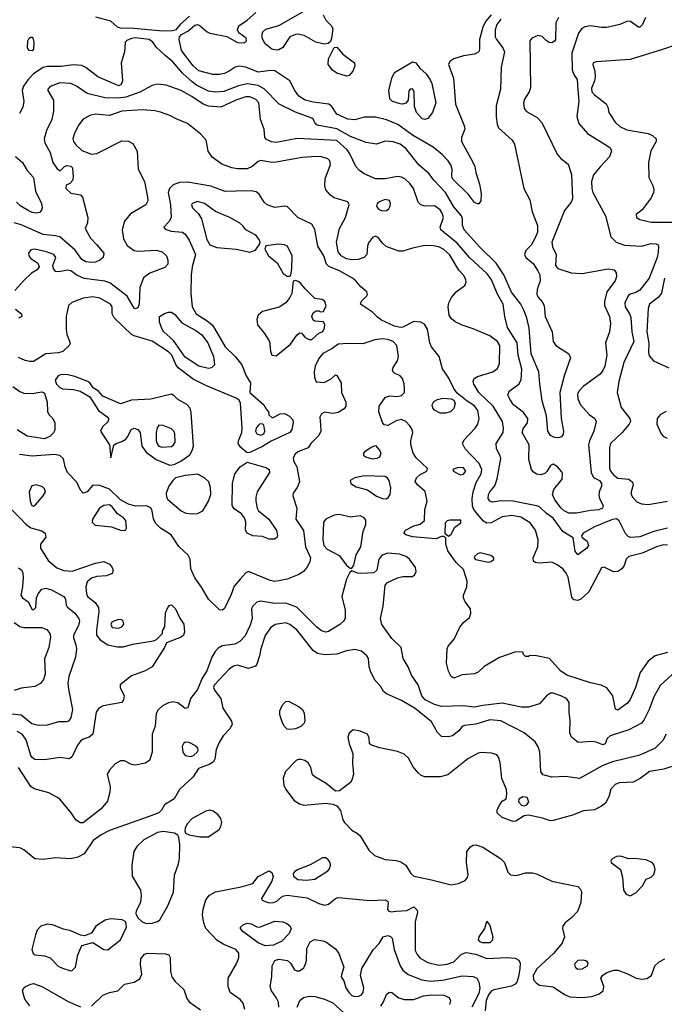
# Model space of a CAD drawing. Extents: x 1173029 to 1307123, y 522559 to 678521.
# Tile 319 of 623: x 1271464 to 1276142, y 552306 to 559449. Entities that reach past the tile are written whole.
import ezdxf

# ---------------------------------------------------------------- set-up
doc = ezdxf.new("R2010")
doc.units = 0

msp = doc.modelspace()

# ---------------------------------------------------------------- linework, layer by layer
at = {"layer": '0CON10XD'}
for points in [[(1274785, 558112), (1274765, 558124), (1274721.8, 558181.8), (1274605.5, 558295), (1274599.1, 558315), (1274601.5, 558365), (1274592.5, 558395), (1274573.5, 558425), (1274529.9, 558469.9), (1274464.2, 558525), (1274315, 558611.6), (1274207.5, 558687.5), (1274125, 558723.3), (1274045, 558742.5), (1273965, 558742.9), (1273895, 558723.1), (1273845, 558726.9), (1273765, 558762.5), (1273730, 558820), (1273707.3, 558837.3), (1273595, 558851.4), (1273536, 558865), (1273488.9, 558895), (1273460, 558935), (1273424.5, 559004.5), (1273315, 559078.7), (1273285, 559081.2), (1273195, 559068.8), (1273105, 559105.6), (1273057, 559113), (1273028.8, 559105), (1272985.3, 559074.7), (1272950.9, 559059.1), (1272915, 559050.9), (1272865, 559052.3), (1272765, 559077.7), (1272723.4, 559113.4), (1272637.5, 559225), (1272621.9, 559305), (1272624.3, 559325.7), (1272638.1, 559341.9), (1272685, 559365.7), (1272735, 559410), (1272755, 559414.3), (1272775, 559404.3), (1272825, 559360), (1272845, 559351.1), (1272967, 559327), (1273045, 559284), (1273095, 559281.2), (1273110, 559295), (1273107.5, 559315), (1273055, 559353.3), (1273044, 559375), (1273054, 559405), (1273115, 559444.6), (1273178.5, 559501.5)], [(1273325, 559226.9), (1273295, 559234.5), (1273245.5, 559275), (1273223.8, 559315), (1273223.5, 559345), (1273229.8, 559360.2), (1273250, 559380), (1273343.5, 559406.5), (1273518.8, 559505)], [(1275374, 559466), (1275354.5, 559425), (1275352.9, 559305), (1275345, 559292.5), (1275325, 559281.4), (1275305, 559284.4), (1275285, 559299.2), (1275255, 559327.1), (1275225, 559333.1), (1275181.2, 559315), (1275165.6, 559294.4), (1275170.5, 558955), (1275162.2, 558925), (1275127.8, 558872.2), (1275119.4, 558845), (1275125.6, 558805.6), (1275142.4, 558782.4), (1275219.8, 558739.8), (1275253.6, 558703.6), (1275363.9, 558473.9), (1275387.5, 558445), (1275445, 558400), (1275468.5, 558325), (1275475, 558150), (1275466.7, 558125), (1275417.1, 558065), (1275326, 557835), (1275330.4, 557800.4), (1275355.7, 557745), (1275354.4, 557705.6), (1275351.4, 557665), (1275368, 557645), (1275465, 557613.5), (1275545, 557608.9), (1275735, 557640.6), (1275777.5, 557635), (1275792.9, 557612.9), (1275794.4, 557585), (1275785.5, 557555), (1275724.5, 557475), (1275707.1, 557405), (1275708.5, 557375), (1275744.6, 557295), (1275752.1, 557245), (1275744.7, 557185.3), (1275715.4, 557105), (1275723.9, 557015), (1275709.2, 556935), (1275695, 556902.9), (1275675, 556877.8), (1275552.8, 556787.2), (1275522.8, 556757.2), (1275511.1, 556735), (1275515, 556698.8), (1275532.9, 556655), (1275595.3, 556585.3), (1275637.1, 556555), (1275646.9, 556535), (1275630.5, 556465), (1275598.8, 556395), (1275592.3, 556365), (1275610.8, 556165), (1275628.8, 556128.8), (1275672, 556105), (1275685.6, 556085), (1275685.6, 556065), (1275670, 556025), (1275667, 555997), (1275671.4, 555975), (1275698.1, 555925), (1275694.2, 555905), (1275667.6, 555892.4), (1275605, 555887.7), (1275505, 555868.5), (1275449.5, 555869.5), (1275415, 555885.4), (1275392.3, 555905), (1275346.7, 555965), (1275330, 556005), (1275339.8, 556040.2), (1275401.2, 556115), (1275403.8, 556155), (1275398.8, 556168.8), (1275365.8, 556205), (1275334.3, 556225.7), (1275315, 556216), (1275289.2, 556170.8), (1275273.5, 556156.5), (1275245, 556148), (1275213.2, 556153.2), (1275189.3, 556169.3), (1275178.2, 556185), (1275159.1, 556259.1), (1275160.5, 556365), (1275110, 556455), (1275118.2, 556481.8), (1275148.2, 556525), (1275151.5, 556555), (1275119.4, 556599.4), (1275047.3, 556655), (1275019.6, 556695), (1275007.1, 556725), (1275015.5, 556755), (1275085.5, 556805), (1275104, 556836), (1275106.9, 556913.1), (1275080.7, 557015), (1275074.8, 557104.8), (1275003.8, 557215), (1274984.7, 557294.7), (1274972.2, 557385), (1274933, 557453), (1274885.8, 557565.8), (1274856.8, 557605), (1274727.2, 557725), (1274638.2, 557828.2), (1274520.8, 557925), (1274514.6, 557945), (1274538.6, 558015), (1274530.5, 558045), (1274515, 558070.5), (1274475, 558098.2), (1274405, 558095.5), (1274374.2, 558105), (1274356.4, 558126.4), (1274322.3, 558225), (1274295, 558261.5), (1274259.4, 558295), (1274235, 558306.9), (1274205, 558310.7), (1274115, 558294.1), (1274045, 558294.1), (1273965, 558330.7), (1273930, 558355), (1273903.4, 558383.4), (1273860.9, 558475), (1273840.6, 558505), (1273765, 558572.2), (1273477.4, 558587.4), (1273325, 558558.2), (1273292.1, 558562.1), (1273255, 558579.2), (1273244.2, 558595), (1273239.2, 558655), (1273212.3, 558725), (1273199.2, 558845), (1273178.9, 558868.9), (1273135, 558888.8), (1273105, 558888.8), (1273032.9, 558865), (1272925, 558814.5), (1272835, 558822.4), (1272796.4, 558836.4), (1272712.6, 558892.6), (1272635, 558934.7), (1272526.1, 558973.9), (1272465, 558981.2), (1272425, 558972), (1272337, 558923), (1272235, 558888), (1272185, 558880.7), (1272082.7, 558882.7), (1271953, 558913), (1271876.2, 558966.2), (1271835, 558986.2), (1271755, 558990), (1271686.6, 558963.4), (1271668.6, 558945), (1271668.1, 558935), (1271710, 558865), (1271710.4, 558785), (1271697.8, 558725), (1271658.1, 558645), (1271642, 558585), (1271647.5, 558555), (1271686, 558485), (1271705, 558412.5), (1271736.1, 558366.1), (1271757, 558353), (1271790, 558385), (1271809.5, 558390.5), (1271835, 558387.5), (1271847.5, 558375), (1271852, 558305), (1271847.3, 558282.7), (1271829.3, 558260.7), (1271801.7, 558248.3), (1271800, 558225), (1271835, 558190), (1271905, 558178.8), (1271921.2, 558161.2), (1271959.4, 558015), (1271955.8, 557975), (1271940, 557935), (1271978, 557865), (1272025, 557816), (1272074.2, 557755), (1272069.2, 557725), (1272046.2, 557703.8), (1272015, 557690.6), (1271985, 557686.7), (1271945, 557692.7), (1271915, 557708.8), (1271868, 557778), (1271755, 557872.9), (1271725, 557881.6), (1271635, 557890.9), (1271475, 557959.6), (1271425, 557974.6)], [(1272503.4, 559366.6), (1272293.8, 559386.2), (1272196.3, 559386.3), (1272175.3, 559395.3), (1272125, 559439.1), (1272018.1, 559468.1)], [(1272695.8, 559475), (1272629.2, 559415), (1272595, 559373.8), (1272572.9, 559367.1), (1272503.4, 559366.6)], [(1273665.4, 559485.4), (1273686, 559445), (1273725, 559406.2), (1273736, 559385), (1273727, 559313), (1273718.6, 559291.4), (1273703.1, 559276.9), (1273675, 559272.2), (1273612.5, 559285), (1273527.5, 559335), (1273485, 559344.4), (1273465, 559342.2), (1273425, 559324), (1273372.7, 559247.3), (1273345, 559231.4), (1273325, 559226.9)], [(1274885.2, 559485), (1274844.4, 559435.6), (1274823.7, 559395), (1274800.5, 559305), (1274801.5, 559235), (1274795.5, 559215), (1274765, 559199.1), (1274685, 559186.7), (1274615, 559164.5), (1274584.6, 559145.4), (1274576.9, 559125), (1274612.2, 559025), (1274626.3, 558836.3), (1274693, 558673), (1274694.3, 558655), (1274670.9, 558595), (1274670.9, 558565), (1274753.3, 558415), (1274766.7, 558385), (1274775, 558340), (1274800, 558255), (1274812.3, 558187.7), (1274810, 558135), (1274795, 558113.8), (1274785, 558112)], [(1274955, 559453.2), (1274926.9, 559415), (1274913.1, 559375), (1274914.6, 559324.6), (1274922.9, 559305), (1274970.6, 559245), (1274981.9, 559215), (1274957.9, 559105), (1274953.8, 558945), (1274922.2, 558825), (1274920.6, 558745), (1274929.5, 558690.5), (1274939.2, 558665), (1275038, 558575), (1275055.7, 558545.7), (1275121.9, 558225), (1275165, 558141.2), (1275183.3, 558055), (1275221.9, 557955), (1275221.7, 557908.3), (1275204.3, 557865.7), (1275175.6, 557814.4), (1275138, 557775), (1275126.2, 557745), (1275136.2, 557725), (1275190.3, 557680.3), (1275225, 557627.5), (1275237.4, 557597.4), (1275241.1, 557555), (1275219.3, 557490.7), (1275217.5, 557455), (1275225.5, 557435), (1275255, 557403.1), (1275270.4, 557375), (1275276.4, 557295), (1275328.9, 557185), (1275334.4, 557115), (1275355, 557084.4), (1275448, 557025), (1275460, 556995), (1275417.6, 556872.4), (1275382.5, 556745), (1275392.7, 556555), (1275410, 556465), (1275408.3, 556441.7), (1275395, 556423.3), (1275375, 556416.2), (1275345, 556418.6), (1275315, 556433.1), (1275297.1, 556465), (1275286.4, 556576.4), (1275255.6, 556685), (1275237.2, 556807.2), (1275231.8, 556895), (1275174.7, 557025), (1275161.5, 557211.5), (1275144.4, 557285), (1275121.9, 557341.9)], [(1276005.9, 559464.1), (1275984.3, 559415), (1275965, 559393.8), (1275955, 559394), (1275895.4, 559435.4), (1275875, 559438.6), (1275820, 559415), (1275725, 559391.8), (1275685, 559391.5), (1275605, 559405.4), (1275565, 559396.9), (1275542.9, 559385), (1275518.5, 559351.5), (1275471.1, 559205), (1275473.6, 559083.6), (1275487.3, 559047.3), (1275509.2, 559015), (1275512.5, 558975), (1275521.1, 558855), (1275507, 558747), (1275522.5, 558695), (1275585, 558622.2), (1275732.6, 558532.6), (1275748.3, 558518.3), (1275757.6, 558497.6), (1275744.4, 558455), (1275675, 558382.5), (1275627.6, 558322.4), (1275613.3, 558275), (1275614.7, 558225), (1275622, 558195), (1275715.4, 558025), (1275754.7, 557874.7), (1275792.5, 557835), (1275853.8, 557813.8), (1275975, 557806.2), (1276045, 557825.5), (1276083.2, 557823.2), (1276096, 557815), (1276099.2, 557805), (1276097.7, 557762.3), (1276088.8, 557725), (1276031.2, 557575), (1275965, 557486.2), (1275935, 557469.2), (1275895, 557457.5), (1275879.2, 557445), (1275854.6, 557395), (1275857.9, 557365), (1275889.1, 557315), (1275898.4, 557288.4), (1275905.4, 557185), (1275920, 557115), (1275847.1, 556962.9), (1275810.8, 556825), (1275800, 556745), (1275829.3, 556635), (1275891.5, 556555), (1275896.2, 556535), (1275886.3, 556513.7), (1275836.8, 556455), (1275752.3, 556375), (1275742.7, 556345), (1275742.7, 556277.3), (1275744.7, 556195), (1275751.6, 556175), (1275775, 556145.3), (1275805, 556123.2), (1275885, 556115.4), (1275911.9, 556095), (1275914.4, 556075), (1275900, 556025), (1275901.8, 556005), (1275912, 555982), (1275941.3, 555951.3), (1275975, 555936.8), (1276025, 555932.1), (1276165, 555956.7)], [(1275121.9, 557341.9), (1275099.6, 557385), (1275033.3, 557473.3), (1274977.6, 557597.6), (1274921.8, 557681.8), (1274805.2, 557795.2), (1274689.6, 557925), (1274677.9, 557955), (1274676.9, 558005), (1274670, 558025), (1274615, 558091.5), (1274554.4, 558194.4), (1274469.1, 558285), (1274435, 558331.1), (1274360, 558395), (1274265.6, 558515.6), (1274225, 558546.2), (1274175, 558563.3), (1274115, 558567.5), (1274053.6, 558546.4), (1273977.2, 558557.2), (1273865, 558602.2), (1273765, 558656.5), (1273622.5, 558685), (1273607.5, 558695), (1273596.7, 558725), (1273583.3, 558735), (1273465, 558777.3), (1273347.3, 558837.3), (1273237.2, 558947.2), (1273195, 558970.5), (1273115, 558984.4), (1273051.9, 558968.1), (1272945, 558928.1), (1272885, 558922.5), (1272835, 558930), (1272747.9, 558975), (1272715, 558998.9), (1272648.7, 559058.7), (1272575, 559143.9), (1272518.9, 559188.9), (1272457.9, 559247.9), (1272430.5, 559285), (1272404.3, 559305), (1272305, 559316.7), (1272275, 559312.6), (1272241.7, 559298.3), (1272230, 559285), (1272224.6, 559215), (1272201.2, 559135), (1272211.1, 559005), (1272201.7, 558978.3), (1272185, 558970), (1272032.5, 559035), (1271945, 559101.5), (1271915, 559117.5), (1271852.6, 559122.6), (1271765, 559108.4), (1271665, 559108.5), (1271635, 559102.9), (1271565.5, 559055), (1271526.5, 559015), (1271492.7, 558967.3), (1271483.2, 558935), (1271495.4, 558855), (1271488.5, 558815), (1271462.7, 558767.3)], [(1271555, 559224), (1271534.3, 559224.3), (1271520, 559245), (1271522.5, 559295), (1271533.3, 559315), (1271545, 559322.5), (1271555, 559322.5), (1271560, 559315), (1271567.1, 559285), (1271565.7, 559235), (1271555, 559224)], [(1273835, 559039.4), (1273765, 559060), (1273735, 559082.5), (1273703.6, 559125), (1273704, 559166), (1273745, 559246.7), (1273765, 559248.8), (1273809.8, 559199.8), (1273894, 559135), (1273895.7, 559115), (1273881.4, 559075), (1273855, 559044.4), (1273835, 559039.4)], [(1276242.3, 559272.3), (1276128.2, 559231.8), (1275895, 559160), (1275646.6, 559143.4), (1275625, 559136.2), (1275622, 559125), (1275636.6, 559076.6), (1275639.5, 559035), (1275635.2, 559004.8), (1275612.8, 558952.8), (1275615, 558926), (1275635, 558903.3), (1275719.3, 558839.3), (1275731.4, 558815), (1275738.6, 558775), (1275784.3, 558705), (1275818, 558675), (1275869.1, 558649.1), (1276025, 558624.4), (1276055, 558610), (1276082.5, 558585), (1276081.4, 558565), (1276042.6, 558497.4), (1276027.3, 558412.7), (1276029.2, 558305), (1276058.6, 558245), (1276065.6, 558215), (1276064.2, 558195), (1276046.7, 558156.7), (1275979.7, 558070.3), (1275937.5, 558035), (1275940, 558015), (1275965, 558000), (1276045, 557980.5), (1276205, 557980.4)], [(1274405, 558725.4), (1274385, 558730), (1274344.4, 558775), (1274329.1, 558819.1), (1274325.7, 558925), (1274315, 558946.7), (1274297.5, 558945), (1274288.3, 558931.7), (1274283.3, 558865), (1274267.1, 558842.9), (1274245, 558835.8), (1274225, 558838.6), (1274170, 558855), (1274150, 558875), (1274144, 558935), (1274164, 559025), (1274184.4, 559065.6), (1274315, 559142.5), (1274338.8, 559135), (1274366.8, 559096.8), (1274414.3, 559055), (1274443.7, 559013.7), (1274455.3, 558985.3), (1274482.9, 558845), (1274460.4, 558775), (1274425, 558732.9), (1274405, 558725.4)], [(1276165, 555760.9), (1276065.5, 555735.5), (1275965, 555698), (1275895, 555693.1), (1275879.4, 555699.4), (1275861.1, 555721.1), (1275814.3, 555814.3), (1275795, 555827.5), (1275765, 555823.9), (1275635, 555770.3), (1275553.8, 555725), (1275540, 555705), (1275542.5, 555695), (1275581.2, 555665), (1275590.6, 555635), (1275580, 555615), (1275515, 555566.7), (1275495, 555592.5), (1275479.2, 555689.2), (1275405, 555737.3), (1275335, 555833.2), (1275285.8, 555865.8), (1275235, 555914.6), (1275215, 555923.2), (1275044.2, 555955.8), (1274955, 555958.9), (1274895, 555949.5), (1274875.4, 555955.4), (1274864.6, 555975), (1274865.4, 556005), (1274875.5, 556025), (1274912.5, 556067.5), (1274928.5, 556118.5), (1274954.4, 556265), (1274950.6, 556285), (1274924.5, 556335), (1274920.9, 556375), (1274971.5, 556455), (1274974.6, 556485), (1274968.2, 556535), (1274900, 556645), (1274795.3, 556745), (1274759.6, 556805), (1274753.8, 556825), (1274762.2, 556845), (1274785, 556860.9), (1274896.5, 556893.5), (1274931.4, 556918.6), (1274946.7, 556955), (1274948.2, 557085), (1274930.5, 557115), (1274875, 557155.4), (1274755, 557207.1), (1274675, 557232.5), (1274625, 557256.9), (1274597.8, 557277.8), (1274580.5, 557305), (1274572.9, 557365), (1274577.5, 557395), (1274597.2, 557432.8), (1274631.2, 557475), (1274695, 557521.2), (1274702.9, 557545), (1274701.1, 557565), (1274685, 557595.8), (1274651.1, 557631.1), (1274583.1, 557745), (1274541.4, 557781.4), (1274505, 557801.2), (1274465, 557809.6), (1274405, 557810.5), (1274315, 557792.7), (1274245, 557769.4), (1274215, 557768.9), (1274123.8, 557803.8), (1274096.6, 557826.6), (1274065, 557870), (1274045, 557878.6), (1274025, 557869.2), (1273995, 557831.2), (1273987.1, 557805), (1273983.4, 557746.6), (1273965, 557724.4), (1273921.2, 557708.8), (1273875, 557706.5), (1273835, 557715.3), (1273797.5, 557735), (1273776.2, 557765), (1273763.3, 557835), (1273783.8, 557935), (1273828.5, 558015), (1273847.9, 558082.1), (1273854, 558105), (1273845, 558126.7), (1273745, 558156.8), (1273720, 558175), (1273686.5, 558215), (1273679.5, 558245), (1273681.1, 558295), (1273718.8, 558398.8), (1273714.2, 558424.2), (1273699.1, 558439.1), (1273655, 558453.1), (1273615, 558457.1), (1273515, 558450.4), (1273324.6, 558414.6), (1273293.5, 558413.5), (1273215, 558427.1), (1273195, 558420.9), (1273150.6, 558385), (1273115, 558367.1), (1273045, 558367.9), (1273003.3, 558375), (1272930.9, 558400.9), (1272861.9, 558451.9), (1272831.9, 558495), (1272817.8, 558575), (1272779.7, 558619.7), (1272683.1, 558695), (1272599.1, 558729.1), (1272554.5, 558754.5), (1272485, 558778.1), (1272445, 558787.5), (1272355, 558795.4), (1272205, 558784.6), (1272115, 558754.6), (1272013.6, 558763.6), (1271972.9, 558752.9), (1271925, 558726.7), (1271894.3, 558685.7), (1271862.5, 558625), (1271851.1, 558585), (1271856.1, 558565), (1271871.8, 558541.8), (1271915, 558500.8), (1271985.5, 558474.5), (1272025, 558478.5), (1272205, 558570.4), (1272255, 558568.1), (1272285, 558550.8), (1272316.5, 558495), (1272324.5, 558365), (1272370.8, 558275), (1272391.8, 558161.8), (1272394.4, 558135), (1272379.2, 558105), (1272269.5, 558040.5), (1272223.8, 557986.2), (1272208.8, 557925), (1272218.8, 557858.8), (1272245, 557810.4), (1272295, 557775.3), (1272325, 557769.1), (1272455, 557776.7), (1272498.6, 557765), (1272530.6, 557735), (1272539.2, 557705), (1272539.2, 557675), (1272518.6, 557651.4), (1272409.6, 557610.4), (1272363.7, 557576.3), (1272335.7, 557505), (1272332.3, 557387.7), (1272321.7, 557358.3), (1272305, 557351.2), (1272295, 557356.2), (1272243.8, 557443.8), (1272119.7, 557539.7), (1272082.2, 557552.2), (1271931.3, 557571.3), (1271878.5, 557595), (1271835, 557626.4), (1271815, 557631.9), (1271745, 557618.8), (1271725, 557623.3), (1271708.8, 557645), (1271703.8, 557665), (1271725.8, 557724.2), (1271711.2, 557745), (1271660, 557765), (1271575, 557784.3), (1271545, 557779.2), (1271528.6, 557755), (1271530.6, 557735), (1271545.4, 557715.4), (1271595, 557683.8), (1271605.8, 557655), (1271591.2, 557635), (1271549.5, 557610.5), (1271495, 557557.8), (1271429.5, 557485)], [(1271435, 558456.7), (1271485, 558411.9), (1271518.9, 558355), (1271564.6, 558305), (1271578.2, 558205), (1271622.1, 558115), (1271626.9, 558085), (1271623.1, 558066.9), (1271608.9, 558051.1), (1271585, 558044.5), (1271555, 558049.2), (1271525, 558064), (1271472.2, 558095), (1271440.6, 558125)], [(1276165, 555638.2), (1276135, 555638.8), (1276084.8, 555625.2), (1275980.1, 555579.9), (1275885, 555555.3), (1275865.4, 555535), (1275850.5, 555489.5), (1275833.5, 555466.5), (1275805, 555446.5), (1275773.7, 555443.7), (1275705, 555478), (1275685, 555472), (1275595, 555299.2), (1275535, 555244.3), (1275515, 555235.8), (1275485, 555240), (1275470.3, 555260.3), (1275443.8, 555405), (1275430.4, 555435), (1275406.2, 555465), (1275365.2, 555495.2), (1275325, 555513.1), (1275235, 555506.1), (1275205, 555510.6), (1275191.7, 555521.7), (1275190, 555545), (1275223.8, 555625), (1275225.4, 555674.6), (1275207.6, 555745), (1275168.2, 555798.2), (1275099.8, 555839.8), (1275035, 555853.2), (1274965, 555841.8), (1274885, 555798.2), (1274855, 555797.1), (1274830.4, 555810.4), (1274785, 555861.2), (1274759.7, 555895), (1274750.2, 555919.8), (1274746.7, 555975), (1274754.7, 556025), (1274777.4, 556092.6), (1274813.6, 556155), (1274818.1, 556185), (1274798.5, 556228.5), (1274696.5, 556335), (1274676.7, 556375), (1274688.8, 556401.2), (1274768.1, 556485), (1274787.9, 556515), (1274798, 556555), (1274787.9, 556615), (1274765, 556647.3), (1274710.8, 556680.8), (1274638.6, 556738.6), (1274614.5, 556774.5), (1274578.3, 556848.3), (1274532, 556915), (1274508, 557005), (1274452, 557075), (1274440.8, 557105), (1274423.5, 557205), (1274401.4, 557241.4), (1274375.5, 557255.5), (1274325, 557258.9), (1274245, 557218), (1274225, 557215.9), (1274185, 557226.5), (1274089.9, 557269.9), (1274060.5, 557290.5), (1274025, 557328), (1273936.7, 557385), (1273945, 557407.5), (1273982.5, 557445), (1273987.5, 557455), (1273982.5, 557475), (1273940.3, 557510.3), (1273904.3, 557555), (1273880, 557575), (1273785, 557626.6), (1273708.5, 557658.5), (1273689.4, 557675), (1273672.3, 557735), (1273628.1, 557805), (1273607.1, 557927.1), (1273585.3, 557965.3), (1273483.7, 558013.7), (1273405, 558093.3), (1273385, 558096.9), (1273315, 558086.5), (1273260, 558105), (1273238.6, 558125), (1273202.9, 558182.9), (1273179.1, 558199.1), (1273145, 558206.5), (1273035.5, 558204.5), (1272955, 558201.5), (1272852, 558242), (1272685, 558270), (1272625, 558267.8), (1272579.1, 558250.9), (1272550.9, 558225), (1272542.5, 558195), (1272558, 558105), (1272563.5, 558015), (1272547.4, 557982.6), (1272510, 557945), (1272520.3, 557930.3), (1272562.5, 557915), (1272645, 557907.1), (1272665, 557894), (1272695, 557850), (1272740, 557745), (1272715.3, 557655), (1272708.3, 557595), (1272705.3, 557465), (1272716.3, 557365), (1272745.2, 557315.2), (1272825.2, 557265.2), (1272862.8, 557232.8), (1272901.9, 557168.1), (1272955.5, 557075.5), (1273027.3, 557005), (1273075.5, 556945), (1273108.9, 556865), (1273138, 556815), (1273133.9, 556743.9), (1273235.9, 556655.9), (1273255, 556620), (1273270, 556605), (1273271.7, 556581.7), (1273293, 556563), (1273303, 556563), (1273355, 556590.8), (1273385, 556591.1), (1273422.3, 556572.3), (1273445.6, 556545), (1273448.1, 556525), (1273439.4, 556475), (1273424.3, 556455), (1273288.8, 556391.2), (1273227.4, 556352.6), (1273135, 556308.5), (1273115, 556306.9), (1273068.2, 556345), (1273048.5, 556375), (1273050.9, 556395), (1273077.3, 556455), (1273079.6, 556485), (1273067.5, 556667.5), (1273057.8, 556687.8), (1273035, 556703.1), (1272815.2, 556795.2), (1272722, 556842), (1272613.8, 556923.8), (1272596.8, 556946.8), (1272567.5, 557015), (1272545, 557039.1), (1272425, 557117.6), (1272295.5, 557154.5), (1272275, 557165.4), (1272148.8, 557285), (1272136.2, 557315), (1272134.5, 557365), (1272123.5, 557385), (1272045, 557429.3), (1271995, 557438.7), (1271925, 557428.5), (1271843.6, 557396.4), (1271818.1, 557375), (1271801.8, 557295), (1271800.9, 557205), (1271805.5, 557165), (1271826.6, 557116.6), (1271830.5, 557099.5), (1271824, 557085), (1271777.4, 557042.6), (1271747.2, 557032.8), (1271655, 557024.4), (1271565, 556969.6), (1271538.6, 556968.6), (1271505, 556977.5), (1271455, 556998.1)], [(1273135, 557763.3), (1273175, 557778), (1273207, 557823), (1273210, 557835), (1273202, 557855), (1273177, 557887), (1273106, 557925), (1273084.5, 557954.5), (1273062.5, 557972.5), (1272988, 558015), (1272885, 558057.5), (1272806.2, 558115), (1272755, 558131.1), (1272716.2, 558115), (1272712, 558105), (1272719.2, 558085), (1272761.5, 558041.5), (1272783.9, 558003.9), (1272822.6, 557855), (1272845, 557815.5), (1272895, 557797.5), (1273035.3, 557785.3), (1273135, 557763.3)], [(1274095, 558061.2), (1274125, 558063.8), (1274142.7, 558077.3), (1274152, 558095), (1274155.8, 558115.8), (1274146.8, 558136.8), (1274115, 558145.7), (1274078.8, 558131.2), (1274057.5, 558115), (1274053.3, 558095), (1274067.5, 558075), (1274095, 558061.2)], [(1273425, 557587.5), (1273432.5, 557595), (1273440, 557645), (1273440.8, 557735), (1273406.7, 557805), (1273385, 557816.2), (1273345, 557820), (1273250.7, 557809.3), (1273243.3, 557785), (1273268.8, 557735), (1273332, 557685), (1273375, 557606.7), (1273405, 557587.5), (1273425, 557587.5)], [(1276143.5, 557575), (1276121.6, 557465), (1276099.7, 557435), (1276034.6, 557385.4), (1276023.3, 557355), (1276014.1, 557185), (1276028.3, 557101.7), (1276026, 557035), (1276031.1, 557011.1), (1276062.9, 556975), (1276175, 556923.6)], [(1273325, 557011.2), (1273430, 557095), (1273475, 557160), (1273495, 557176.7), (1273510, 557175), (1273535, 557142.5), (1273565, 557130), (1273585, 557130), (1273633.9, 557176.1), (1273663, 557187), (1273676.4, 557213.6), (1273677.5, 557235), (1273668.3, 557258.3), (1273605, 557262.5), (1273595, 557270), (1273584, 557295), (1273595, 557322.5), (1273615, 557337.5), (1273637, 557337), (1273645, 557330), (1273668.3, 557331.7), (1273687.7, 557372.3), (1273678.8, 557405), (1273659.3, 557419.3), (1273606.4, 557426.4), (1273535.4, 557495.4), (1273505, 557534), (1273485, 557550), (1273465, 557556.7), (1273447.5, 557552.5), (1273437.9, 557462.1), (1273425.3, 557434.7), (1273395, 557394.2), (1273346, 557364), (1273225, 557331.1), (1273195.7, 557305), (1273184.2, 557275), (1273188.8, 557235), (1273241.7, 557171.7), (1273275.8, 557115), (1273284.1, 557044.1), (1273293.3, 557015), (1273325, 557011.2)], [(1271435, 557350), (1271478, 557315), (1271481.2, 557295), (1271456.6, 557283.4)], [(1272835, 556919.4), (1272765, 556936.2), (1272665, 556999.7), (1272580.8, 557120.8), (1272511.2, 557185), (1272497.1, 557205), (1272478.1, 557255), (1272480, 557295), (1272515, 557318.5), (1272545, 557328), (1272566.8, 557326.8), (1272590.2, 557310.2), (1272640, 557250), (1272743.5, 557195), (1272785, 557162), (1272829.2, 557105), (1272869.6, 557005), (1272877.5, 556945), (1272855, 556922.5), (1272835, 556919.4)], [(1276165, 554858.5), (1276075, 554834.5), (1276023.3, 554795), (1275965.9, 554714.1), (1275931.6, 554605), (1275895, 554518.6), (1275875, 554490.8), (1275805, 554441.2), (1275786.4, 554446.4), (1275768.6, 554545), (1275725, 554602.9), (1275682.4, 554622.4), (1275605, 554639.5), (1275433.8, 554695), (1275388.6, 554725), (1275307.5, 554815), (1275214.2, 554834.2), (1275162.5, 554837.5), (1275155, 554830), (1275135, 554830), (1275120, 554845), (1275115, 554860), (1275065, 554862.5), (1274945, 554822.5), (1274835, 554756), (1274790, 554715), (1274765, 554704), (1274675, 554696), (1274615, 554671.2), (1274595, 554683.3), (1274575, 554723.3), (1274561.7, 554781.7), (1274565.4, 554885), (1274573.8, 554905), (1274616.1, 554953.9), (1274658.7, 555041.3), (1274685, 555076), (1274727.3, 555112.7), (1274737.7, 555142.3), (1274734.2, 555175), (1274695.9, 555225.9), (1274683.5, 555255), (1274685.5, 555275), (1274708.8, 555335), (1274710.8, 555375), (1274685, 555461.2), (1274630.7, 555510.7), (1274572, 555595), (1274556.4, 555643.6), (1274557.5, 555687.5), (1274545, 555700), (1274525, 555700), (1274486.1, 555683.9), (1274455, 555684.3), (1274315, 555698.5), (1274265, 555711.4), (1274251.2, 555725), (1274264, 555745), (1274325, 555776.7), (1274371.2, 555788.8), (1274402.5, 555815), (1274403.8, 555895), (1274420, 555955), (1274406.4, 556026.4), (1274351.2, 556075), (1274335, 556100), (1274343.3, 556125), (1274370.8, 556149.2), (1274417.5, 556175), (1274423, 556193), (1274340.3, 556270.3), (1274319.2, 556305), (1274302.1, 556367.9), (1274302.2, 556395), (1274316.2, 556455), (1274312, 556475), (1274295, 556503.8), (1274265, 556534), (1274235, 556548.6), (1274195, 556539.2), (1274135, 556506.2), (1274108.8, 556508.8), (1274097, 556527), (1274070.8, 556605), (1274072.5, 556645), (1274115, 556708), (1274145, 556721.2), (1274205, 556715.7), (1274235, 556722.2), (1274255.4, 556744.6), (1274255.5, 556774.5), (1274255, 556807.5), (1274242.9, 556845), (1274224.4, 556864.4), (1274178.3, 556888.3), (1274170, 556905), (1274174, 556925), (1274205.4, 556974.6), (1274213.6, 557006.4), (1274200.9, 557085), (1274175, 557113.8), (1274135, 557129.7), (1274095, 557132.7), (1274042.4, 557127.6), (1273955, 557097.1), (1273845, 557101.1), (1273774.1, 557095.9), (1273728.8, 557061.2), (1273665, 557026.2), (1273635, 556991.2), (1273608.9, 556935), (1273601.4, 556895), (1273602.3, 556852.3), (1273615, 556822.5), (1273673.9, 556816.1), (1273725.6, 556844.4), (1273755, 556873.3), (1273765, 556866.7), (1273795.8, 556815), (1273799.2, 556745), (1273832, 556675), (1273832, 556645), (1273818, 556625), (1273775, 556600.6), (1273735, 556593.1), (1273675, 556600.8), (1273655, 556590), (1273641.9, 556565), (1273646.5, 556513.5), (1273650.4, 556465), (1273635, 556433.5), (1273577.5, 556375), (1273557.7, 556342.3), (1273483.3, 556315), (1273462.6, 556297.4), (1273449.5, 556270.5), (1273454.2, 556245), (1273474.5, 556204.5), (1273494.1, 556095.9), (1273478, 556055), (1273448.8, 556015), (1273446.2, 555995), (1273476.5, 555906.5), (1273468.2, 555825), (1273522.6, 555742.6), (1273537.6, 555625), (1273574.7, 555545), (1273568.9, 555515), (1273548.8, 555475), (1273523.3, 555446.7), (1273490, 555425), (1273405, 555390.8), (1273345, 555377.9), (1273315, 555374.6), (1273281.5, 555381.5), (1273125, 555445.4), (1273105, 555435.4), (1273065, 555391.1), (1273020.1, 555339.9), (1272999.8, 555280.2), (1272951.7, 555178.3), (1272935, 555166), (1272915, 555168), (1272835, 555245.6), (1272783.5, 555333.5), (1272735, 555399.4), (1272705.6, 555464.4), (1272702.1, 555535), (1272687.3, 555565), (1272618.4, 555628.4), (1272562.9, 555712.9), (1272485, 555761.2), (1272452.1, 555795), (1272434.6, 555825), (1272426.6, 555886.6), (1272415, 555907.5), (1272385, 555921.5), (1272305, 555918.8), (1272254.1, 555934.1), (1272195, 555965.8), (1272115, 556042.1), (1272045, 556070), (1271995, 556071.2), (1271953.3, 556025), (1271925, 556014.2), (1271906.2, 556035), (1271878.6, 556095), (1271811.5, 556165), (1271793.5, 556205), (1271783.1, 556263.1), (1271755, 556287.9), (1271715, 556295.3), (1271555, 556281.5), (1271463.9, 556293.9)], [(1272555, 556218.5), (1272585, 556222.1), (1272634.1, 556245.9), (1272698.5, 556291.5), (1272716.9, 556323.1), (1272724.7, 556355.3), (1272709.8, 556599.8), (1272700.3, 556630.3), (1272677.4, 556657.4), (1272610, 556695), (1272585, 556721.2), (1272565, 556732), (1272415, 556696.5), (1272275, 556690), (1272195, 556662.9), (1272067.9, 556717.9), (1272035, 556756.2), (1271998.3, 556778.3), (1271973.8, 556815), (1271960, 556825), (1271865, 556861.1), (1271815, 556873.5), (1271765, 556875.5), (1271744, 556866), (1271722.9, 556835), (1271732.7, 556805), (1271755, 556781.1), (1271775, 556770.6), (1271855.7, 556765.7), (1271904.1, 556754.1), (1271972.7, 556712.7), (1272035.7, 556615), (1272099.1, 556569.1), (1272110, 556555), (1272106, 556535), (1272064.3, 556495), (1272050.6, 556465), (1272116.2, 556365), (1272125, 556270), (1272147.7, 556362.3), (1272163.3, 556375), (1272205, 556388.2), (1272234.2, 556405.8), (1272249.6, 556425), (1272273.4, 556476.6), (1272295, 556485.5), (1272320.8, 556475), (1272337.8, 556455), (1272351.9, 556355), (1272381.6, 556311.6), (1272455, 556259.6), (1272555, 556218.5)], [(1271415, 556788.5), (1271465, 556751.5), (1271495, 556739.5), (1271555, 556736.7), (1271625, 556748.5), (1271645, 556739.4), (1271664.4, 556675), (1271665.9, 556605.9), (1271675.9, 556585.9), (1271705.8, 556555.8), (1271718.8, 556525), (1271720, 556475), (1271712.9, 556455), (1271684.2, 556425), (1271645, 556407.3), (1271518.9, 556428.9), (1271445, 556474.2)], [(1274555, 556594.4), (1274515, 556595.7), (1274475, 556616), (1274462.8, 556632.8), (1274457.5, 556655), (1274470.3, 556679.7), (1274495, 556692.9), (1274535, 556702.5), (1274595, 556698.8), (1274615, 556690), (1274624.2, 556665), (1274615, 556628.8), (1274591.2, 556605), (1274555, 556594.4)], [(1276155, 556607.5), (1276114.7, 556585.3), (1276089.4, 556555), (1276086.5, 556515), (1276118.1, 556445), (1276135.8, 556425), (1276163.3, 556413.3)], [(1272495, 556348.1), (1272565, 556353.8), (1272581.1, 556365), (1272592.7, 556385), (1272590.4, 556445), (1272583.6, 556465), (1272565, 556481.5), (1272505, 556506.2), (1272475, 556506.9), (1272462.4, 556487.6), (1272454.3, 556455), (1272453.9, 556395), (1272461.3, 556371.3), (1272475, 556355.9), (1272495, 556348.1)], [(1273215, 556434.3), (1273236.5, 556443.5), (1273242.9, 556465), (1273236.4, 556506.4), (1273225, 556517.5), (1273205, 556513.8), (1273194, 556505), (1273180, 556485), (1273175.6, 556465), (1273185.8, 556445), (1273215, 556434.3)], [(1274025, 556261.8), (1273976.7, 556275), (1273962.5, 556285), (1273962.5, 556305), (1273975, 556320.8), (1274015, 556347.5), (1274045, 556358.8), (1274075.4, 556325.4), (1274084.4, 556305), (1274075, 556276), (1274055, 556264.6), (1274025, 556261.8)], [(1273315, 555681.2), (1273275, 555681.2), (1273225, 555698.8), (1273155, 555705.8), (1273115, 555722.9), (1273103.5, 555745), (1273104.5, 555805), (1273095.5, 555835), (1273073.5, 555863.5), (1273019.6, 555899.6), (1273005.6, 555925), (1273008.2, 556085), (1273025.4, 556154.6), (1273064.6, 556205), (1273115, 556240), (1273249.7, 556199.7), (1273275.6, 556185), (1273276.7, 556165), (1273188.2, 556025), (1273177.9, 555985), (1273178.2, 555955), (1273187.1, 555905), (1273197.5, 555885), (1273272, 555825), (1273326.7, 555743.3), (1273336, 555705), (1273333.3, 555695), (1273315, 555681.2)], [(1272715, 555864.7), (1272755, 555867.1), (1272793, 555887), (1272834.6, 555955), (1272850.7, 556005), (1272848.5, 556055), (1272835.9, 556095.9), (1272805.8, 556125.8), (1272755, 556153.1), (1272665, 556143.3), (1272595, 556125.6), (1272575, 556107.1), (1272546.2, 556063.8), (1272527.2, 556015), (1272529.2, 555985), (1272538.2, 555968.2), (1272635, 555885.3), (1272669, 555869), (1272715, 555864.7)], [(1274125, 555974.3), (1274140, 555985), (1274151.4, 556005), (1274156.5, 556053.5), (1274144.4, 556105), (1274133, 556123), (1274115, 556135.7), (1273965, 556140), (1273895.4, 556124.6), (1273862, 556105), (1273866, 556085), (1273905, 556060.5), (1273987.9, 556037.9), (1274052.4, 555992.4), (1274095.7, 555975.7), (1274125, 555974.3)], [(1274665, 556148.2), (1274685, 556151.8), (1274700.9, 556175), (1274685, 556198.2), (1274645, 556200), (1274606.7, 556185), (1274611.2, 556175), (1274646, 556155), (1274665, 556148.2)], [(1271565, 555920.6), (1271579.9, 555930.1), (1271635.8, 555995), (1271652, 556025), (1271645, 556046.7), (1271630.3, 556060.3), (1271585, 556075.6), (1271552.7, 556067.3), (1271534.1, 556025), (1271539.4, 555955), (1271553.5, 555925), (1271565, 555920.6)], [(1272225, 555743.8), (1272233.3, 555746.7), (1272239.5, 555760.5), (1272234.6, 555815), (1272218.2, 555835), (1272175.2, 555865.2), (1272136.5, 555915), (1272115, 555928.6), (1272075.2, 555924.8), (1272042.5, 555905), (1271992.5, 555825), (1271990, 555805), (1272012.7, 555782.7), (1272130.8, 555770.8), (1272195, 555746.9), (1272225, 555743.8)], [(1271389.8, 555909.8), (1271465.2, 555835.2), (1271509.4, 555789.4), (1271545, 555763.1), (1271625, 555740.8), (1271650, 555725), (1271653.9, 555696.1), (1271616.2, 555645), (1271616.1, 555616.1), (1271670.4, 555525), (1271735, 555472.5), (1271785, 555453.8), (1271845, 555448.1), (1272015, 555507.5), (1272075, 555517.5), (1272115, 555500), (1272135.7, 555475), (1272142.5, 555455), (1272135, 555431.2), (1272095, 555414.4), (1272025, 555409.4), (1271985, 555397.5), (1271955, 555370), (1271944.2, 555335), (1271948.1, 555285), (1271955.6, 555265), (1272011.6, 555221.6), (1272037.1, 555185), (1272039.1, 555155), (1272021.4, 555021.4), (1272022.7, 554985), (1272049.4, 554949.4), (1272105, 554914.7), (1272175, 554900), (1272215, 554898.9), (1272285, 554919.3), (1272435, 554942.9), (1272458.3, 554951.7), (1272500, 554995), (1272500, 555015), (1272517.5, 555045), (1272522.5, 555145), (1272539.2, 555185), (1272555, 555202), (1272565, 555204), (1272595.7, 555175), (1272627.1, 555107.1), (1272655.8, 555065), (1272659.2, 555005), (1272653.8, 554985), (1272635, 554970), (1272530.7, 554929.3), (1272516, 554895), (1272425, 554754), (1272375, 554725.6), (1272275, 554688.5), (1272194.2, 554625), (1272192.5, 554605), (1272221.4, 554545), (1272218.6, 554515), (1272205, 554496), (1272069.7, 554470.3), (1272038.8, 554455), (1272018.6, 554425), (1271994, 554265), (1271968, 554245), (1271925, 554229.5), (1271905, 554214.5), (1271883.8, 554186.2), (1271845, 554104.4), (1271825, 554088.1), (1271755, 554095.6), (1271645, 554080.5), (1271575, 554081.1), (1271555, 554095.6), (1271545, 554112.2), (1271512.6, 554225), (1271482.9, 554265), (1271445, 554284.3)], [(1273865, 555467.5), (1273875, 555470), (1273888.3, 555491.7), (1273905, 555566.2), (1273938.5, 555625), (1273956.9, 555735), (1273975, 555787.5), (1273975, 555818.8), (1273965, 555835.5), (1273935, 555848.8), (1273865, 555839.5), (1273785, 555860), (1273745, 555853.9), (1273685.7, 555825), (1273669.5, 555805), (1273664.6, 555675), (1273671.5, 555635), (1273695, 555607.1), (1273782.8, 555562.8), (1273835, 555492), (1273865, 555467.5)], [(1274575, 555702.5), (1274595, 555717.5), (1274622.5, 555767.5), (1274665, 555800), (1274665, 555818), (1274585, 555819.2), (1274566.4, 555813.6), (1274551.7, 555798.3), (1274550, 555725), (1274575, 555702.5)], [(1274221.2, 555571.2), (1274135, 555579.8), (1274094.5, 555565.5), (1274070.9, 555535), (1274056.7, 555455), (1274035, 555436.9), (1273941.3, 555431.3), (1273914.4, 555434.4), (1273875, 555450), (1273860.5, 555439.5), (1273835, 555390), (1273801.8, 555265), (1273826.4, 555165), (1273825.7, 555105), (1273814.3, 555085), (1273787.8, 555062.2), (1273705, 555011.1), (1273685, 555005.3), (1273655, 555015.9), (1273621.6, 555041.6), (1273475, 555187.1), (1273395, 555216.7), (1273315, 555212.9), (1273215, 555230.6), (1273185, 555222.9), (1273155.8, 555195), (1273145.8, 555175), (1273150.4, 555105), (1273137.6, 555057.6), (1273101, 554979), (1273062.9, 554937.1), (1273025, 554919.5), (1272934.1, 554905.9), (1272905, 554889.5), (1272883.6, 554866.4), (1272858.8, 554825), (1272822.5, 554725), (1272788.3, 554671.7), (1272755, 554590.6), (1272702.9, 554525), (1272683.9, 554456.1), (1272665, 554451.2), (1272612.4, 554492.4), (1272575, 554499.5), (1272545, 554493.6), (1272499.6, 554470.4), (1272468.6, 554441.4), (1272455.6, 554415), (1272448.6, 554325), (1272425.8, 554265), (1272425.6, 554135), (1272406.1, 554073.9), (1272374.5, 554055.5), (1272305, 554040), (1272275, 554045.6), (1272225, 554073.3), (1272195, 554073.5), (1272158.3, 554051.7), (1272115, 554004.2), (1272098.6, 553975), (1272120.5, 553885), (1272117.5, 553845), (1272101.1, 553778.9), (1272056.3, 553723.7), (1271925, 553621.9), (1271903, 553623), (1271871.2, 553645), (1271838.6, 553695), (1271755, 553794.3), (1271735, 553810), (1271675, 553840), (1271568.5, 553868.5), (1271545.2, 553885.2), (1271455.5, 554025)], [(1276274.3, 554765.7), (1276110.6, 554619.4), (1276065, 554536.2), (1276032.5, 554445), (1275993.3, 554366.7), (1275975.3, 554344.7), (1275883.4, 554296.6), (1275748, 554255), (1275728, 554235), (1275712.5, 554195), (1275695, 554188.8), (1275647.3, 554207.3), (1275615, 554212.3), (1275515.4, 554205.4), (1275468.6, 554245), (1275455.6, 554275), (1275459.5, 554365), (1275451.1, 554425), (1275450.8, 554495), (1275432, 554525), (1275391.2, 554545), (1275335, 554562.7), (1275315, 554563.3), (1275287.1, 554545), (1275235, 554485.8), (1275155, 554461.1), (1275105, 554462.7), (1274965, 554491.8), (1274825, 554472.8), (1274765, 554462.5), (1274685, 554472), (1274525, 554467.3), (1274475, 554482), (1274405.5, 554515), (1274381.5, 554545), (1274355.6, 554625), (1274307.5, 554695), (1274283.9, 554753.9), (1274245.7, 554815), (1274232.5, 554895), (1274165, 554960.6), (1274092.3, 555062.3), (1274082.5, 555105), (1274102.2, 555195), (1274115, 555346.2), (1274132.7, 555367.3), (1274205, 555400.5), (1274245, 555408.9), (1274315, 555410.8), (1274330.8, 555425), (1274340, 555445), (1274335.7, 555475), (1274292.5, 555535), (1274268, 555555), (1274221.2, 555571.2)], [(1274865, 555514.3), (1274885, 555519.2), (1274903.8, 555535), (1274903.8, 555545), (1274883, 555563), (1274805, 555581.2), (1274785, 555573.8), (1274764, 555555), (1274761.2, 555545), (1274772.4, 555532.4), (1274865, 555514.3)], [(1271455, 555471.4), (1271480.6, 555455), (1271488.2, 555435), (1271489.1, 555405), (1271485.6, 555335), (1271472, 555275), (1271486, 555255), (1271525.4, 555225.4), (1271555, 555170), (1271565, 555168.9), (1271580.5, 555185), (1271585.4, 555255), (1271598.2, 555285), (1271625, 555316.7), (1271655, 555325.6), (1271695, 555312.5), (1271784, 555265), (1271798, 555245), (1271802, 555205), (1271809.5, 555189.5), (1271865, 555143.1), (1271894.5, 555105), (1271897.9, 555085), (1271891.5, 555055), (1271854.6, 554985), (1271854.6, 554965), (1271872.9, 554915), (1271876.4, 554885), (1271870, 554825), (1271821.2, 554685), (1271814.6, 554635), (1271818, 554592), (1271847.5, 554445), (1271835, 554383.3), (1271819.1, 554360.9), (1271804.3, 554355.7), (1271745, 554356.4), (1271665, 554331.8), (1271602, 554328), (1271551.5, 554341.5), (1271475, 554404.4), (1271405, 554411.8)], [(1274525, 554250), (1274495, 554278), (1274452.3, 554355), (1274335, 554452.5), (1274235, 554509.2), (1274125, 554559.2), (1274105, 554576.2), (1274082, 554615), (1274044, 554655), (1274012, 554715), (1274000, 554755), (1273996, 554815), (1273984, 554835), (1273945, 554868), (1273895, 554879.2), (1273835, 554870), (1273765, 554847.1), (1273675, 554841.1), (1273625, 554851.4), (1273593, 554873), (1273475, 555023.1), (1273425, 555060.5), (1273395, 555072.7), (1273317.8, 555062.2), (1273285, 555036.9), (1273245, 554982), (1273214.4, 554885.6), (1273205.5, 554834.5), (1273185.5, 554774.5), (1273175, 554760), (1273125, 554742.5), (1273045, 554765.6), (1273015, 554760), (1272985, 554738.6), (1272875, 554622), (1272871.8, 554605), (1272878.9, 554585), (1272924.2, 554525), (1272937.5, 554455), (1273000.3, 554360.3), (1273005.7, 554335), (1272987.4, 554302.6), (1272940, 554255), (1272912, 554205), (1272891.2, 554155), (1272880, 554085), (1272871.2, 554065), (1272845, 554049.2), (1272762.1, 554017.9), (1272723.4, 553956.6), (1272624.4, 553865.6), (1272584.2, 553795.8), (1272515, 553753.8), (1272494.2, 553715), (1272474.2, 553695), (1272396.7, 553666.7), (1272115, 553566.4), (1272055, 553535.5), (1271998.6, 553495), (1271931.8, 553398.2), (1271886.9, 553373.1), (1271835, 553361.8), (1271725, 553369.5), (1271635, 553355.6), (1271575, 553360.8), (1271495, 553425.8), (1271465, 553442.5), (1271295, 553457.5)], [(1271423.8, 555075), (1271465, 555045.9), (1271495, 555040.5), (1271625, 555040), (1271662.5, 555025), (1271683.1, 554995), (1271687.4, 554972.6), (1271675.6, 554895), (1271643.6, 554813.6), (1271648.9, 554701.1), (1271637.2, 554662.8), (1271615, 554634), (1271575, 554611.4), (1271475, 554598.5), (1271425, 554582.5)], [(1272185, 555034.3), (1272206.2, 555043.8), (1272220, 555065), (1272215.7, 555085), (1272206, 555095), (1272182, 555098), (1272135, 555082), (1272125.8, 555065), (1272135, 555040), (1272185, 555034.3)], [(1273425, 554298.9), (1273405, 554303.1), (1273383.4, 554323.4), (1273368, 554355), (1273352.9, 554405), (1273352.9, 554435), (1273371.2, 554478.8), (1273395, 554502.5), (1273415, 554504.5), (1273492, 554465), (1273515.7, 554445), (1273529.3, 554419.3), (1273533.1, 554365), (1273528.6, 554345), (1273505, 554320.5), (1273465, 554304.5), (1273425, 554298.9)], [(1276154.4, 554265), (1276129.9, 554220.1), (1276075, 554165.4), (1275991.4, 554125), (1275955, 554110.8), (1275766, 554065), (1275695, 554038), (1275525, 553945.5), (1275425, 553959.5), (1275325, 553954.4), (1275262.1, 553972.1), (1275245, 553992.5), (1275237.4, 554137.4), (1275226.9, 554175), (1275205, 554210.8), (1275125, 554276.5), (1274955, 554363.1), (1274875, 554370.8), (1274775, 554338.5), (1274690.9, 554329.1), (1274675, 554321.2), (1274649.7, 554290.3), (1274605, 554254.2), (1274575, 554247.1), (1274525, 554250)], [(1276242.5, 554045), (1276139.1, 554010.9), (1276033.8, 553995), (1275965.8, 553944.2), (1275915, 553918), (1275815, 553912.5), (1275785, 553900.8), (1275753.6, 553866.4), (1275738.8, 553811.2), (1275713.8, 553765), (1275687, 553743), (1275635, 553718), (1275555, 553709.2), (1275475, 553678), (1275335, 553638.6), (1275315, 553638.1), (1275256.9, 553656.9), (1275155, 553677.8), (1275125, 553673.1), (1275065, 553636), (1275045, 553632), (1274965, 553660.6), (1274930, 553695), (1274929.4, 553715), (1274945, 553751.2), (1274965, 553778.8), (1274993, 553797), (1274998.8, 553831.2), (1274995.8, 553865), (1274962.9, 553945), (1274949.8, 554059.8), (1274939.1, 554099.1), (1274925.7, 554115.7), (1274888.3, 554128.3), (1274815, 554132.1), (1274792, 554128), (1274715, 554088.2), (1274569.8, 553970.2), (1274514.6, 553955.4), (1274405, 553955.3), (1274376.8, 553966.8), (1274354.5, 553985), (1274320, 554030), (1274285, 554090.8), (1274255, 554120), (1274205, 554141.1), (1274077.3, 554167.3), (1274016.4, 554186.4), (1274002.5, 554195), (1273999.3, 554239.3), (1273987.5, 554265), (1273935, 554288.8), (1273885, 554296.7), (1273855, 554272.5), (1273846.2, 554245), (1273856.2, 554195), (1273881.2, 554125), (1273879.2, 554055), (1273886.9, 553975), (1273875, 553932.5), (1273863.8, 553915), (1273785, 553854), (1273755, 553852.5), (1273687.6, 553907.6), (1273605.6, 553955.6), (1273588.3, 553971.7), (1273576, 554025), (1273557.3, 554057.3), (1273532.5, 554075), (1273505, 554082.5), (1273485, 554082.5), (1273470, 554075), (1273393.1, 553995), (1273375.8, 553945.8), (1273382, 553895), (1273396.2, 553865), (1273455.5, 553785.5), (1273495, 553759.4), (1273525, 553751.5), (1273685, 553764.5), (1273737.6, 553757.6), (1273765, 553747.1), (1273791.7, 553711.7), (1273808, 553645), (1273820, 553625), (1273875, 553568.8), (1273916.1, 553546.1), (1273935, 553527.5), (1273998, 553425), (1274038.8, 553385), (1274115, 553356.9), (1274195, 553350), (1274230.7, 553340.7), (1274265.8, 553315), (1274301.4, 553255), (1274324, 553235), (1274451.3, 553208.7), (1274595, 553173.5), (1274647.8, 553182.2), (1274696, 553205), (1274714.2, 553225), (1274718.6, 553245), (1274706.9, 553335), (1274709.4, 553415), (1274735, 553449.5), (1274755, 553460.4), (1274775, 553462.3), (1274825.2, 553445.2), (1274953.1, 553365), (1274981.1, 553335), (1275006.2, 553265), (1275026.1, 553246.1), (1275068.8, 553241.2), (1275135, 553260), (1275185, 553260), (1275215, 553252), (1275325, 553200), (1275515, 553160), (1275531.2, 553145), (1275540, 553125), (1275536.2, 553045), (1275510.5, 552979.5), (1275470, 552935), (1275422.4, 552897.6), (1275406.2, 552875), (1275404, 552855), (1275417.8, 552795), (1275399.7, 552750.3), (1275337.9, 552675), (1275216.2, 552563.8), (1275189.8, 552515), (1275193.2, 552485), (1275211.8, 552461.8), (1275235, 552445.8), (1275335, 552433.2), (1275417.7, 552377.7), (1275455, 552361.2), (1275544.6, 552355.4)], [(1272705, 554103.8), (1272725, 554110), (1272752.5, 554135), (1272759.3, 554150.7), (1272757.5, 554165), (1272745, 554178.8), (1272695, 554205.8), (1272665, 554208), (1272655, 554200), (1272644.4, 554175.6), (1272647.5, 554135), (1272665, 554111.2), (1272705, 554103.8)], [(1275125, 553746), (1275145, 553753.8), (1275158.6, 553775), (1275145.4, 553805.4), (1275115, 553812), (1275086.7, 553795), (1275083.3, 553775), (1275105, 553751.2), (1275125, 553746)], [(1272770.5, 553520.5), (1272835, 553522), (1272911.4, 553575), (1272924.3, 553595), (1272930, 553625), (1272923, 553653), (1272905, 553681.2), (1272868.3, 553708.3), (1272845, 553715.6), (1272815, 553708.1), (1272715, 553653.1), (1272679.2, 553615), (1272664, 553585), (1272662.5, 553565), (1272667, 553547), (1272695, 553536.7), (1272770.5, 553520.5)], [(1272385, 552891.4), (1272425, 552894.2), (1272463.9, 552906.1), (1272480.7, 552919.3), (1272538, 553015), (1272579.4, 553120.6), (1272588.1, 553241.9), (1272617.9, 553325), (1272624.6, 553365), (1272625.8, 553465), (1272619.3, 553519.3), (1272613, 553533), (1272587.5, 553547.5), (1272505, 553559.6), (1272465, 553551.5), (1272365, 553498.5), (1272315, 553451.9), (1272292.5, 553415), (1272277.5, 553315), (1272280, 553235), (1272340.8, 553135), (1272346.9, 553095), (1272341.9, 553045), (1272310, 552985), (1272308, 552965), (1272322.7, 552932.7), (1272354.3, 552904.3), (1272385, 552891.4)], [(1273545, 553205.9), (1273605, 553214.7), (1273700, 553275), (1273711.2, 553288.8), (1273720, 553315), (1273716, 553335), (1273703.8, 553355), (1273685, 553370), (1273660.9, 553369.1), (1273571.7, 553318.3), (1273484, 553285), (1273459.8, 553270.2), (1273448.1, 553255), (1273450, 553235), (1273482.4, 553212.4), (1273545, 553205.9)], [(1275895, 553094.3), (1275934.5, 553115.5), (1275983.3, 553165), (1276010, 553215), (1276045, 553227.5), (1276065, 553247.5), (1276076.2, 553285), (1276068.8, 553315), (1276053.3, 553335), (1276007.5, 553355), (1275925, 553364.3), (1275882.7, 553362.7), (1275825, 553380), (1275795, 553378.8), (1275761.7, 553358.3), (1275753.8, 553345), (1275756.2, 553335), (1275823.3, 553283.3), (1275838.3, 553228.3), (1275845.5, 553135), (1275865, 553104.2), (1275895, 553094.3)], [(1273098.3, 552268.3), (1273085.3, 552315.3), (1273065, 552340.5), (1272991.2, 552391.2), (1272976.2, 552435), (1272977.9, 552495), (1273040.9, 552605), (1273053.6, 552645), (1273055, 552676.7), (1273031.9, 552705), (1272945, 552740.6), (1272895, 552770.8), (1272815.3, 552855.3), (1272800, 552895), (1272790, 552955), (1272795, 552997.5), (1272815, 553063.3), (1272840.9, 553099.1), (1272885, 553122), (1273071.2, 553158.8), (1273155, 553183.3), (1273195, 553233.8), (1273275, 553273.8), (1273295, 553263.3), (1273304.1, 553234.1), (1273295, 553200), (1273220, 553075), (1273222.5, 553065), (1273245, 553051.4), (1273275, 553043.5), (1273306.7, 553045), (1273330.8, 553055), (1273370.4, 553089.6), (1273405, 553097.9), (1273549.5, 553079.5), (1273635, 553037.1), (1273675, 553024.3), (1273705, 553032), (1273755, 553074), (1273775, 553080), (1274005, 553060), (1274115, 553064), (1274133.3, 553055), (1274138, 553045), (1274133.8, 552995), (1274140, 552985), (1274157.7, 552977.7), (1274195, 552982.9), (1274274.1, 552985.9), (1274325, 553012.5), (1274348.3, 552988.3), (1274351.2, 552975), (1274334.3, 552905), (1274334.5, 552695.5), (1274347.3, 552667.3), (1274370.9, 552640.9), (1274425, 552610), (1274505, 552591.1), (1274565, 552598.5), (1274614.7, 552615.3), (1274670.8, 552669.2), (1274705, 552681.4), (1274775, 552670.8), (1274855, 552638.5), (1275005, 552646.9), (1275060.2, 552640.2), (1275085.5, 552625.5), (1275094.5, 552604.5), (1275093.9, 552565), (1275084.7, 552505), (1275072, 552468), (1275058.7, 552451.3), (1275032.5, 552437.5), (1274905, 552410.8), (1274885, 552400.8), (1274865, 552374.6), (1274848.7, 552335), (1274842.1, 552257.9)], [(1271835, 552550), (1271845, 552552.5), (1271870, 552575), (1271886.2, 552665), (1271915, 552732.5), (1271995, 552753.8), (1272075, 552704.2), (1272105, 552701.4), (1272196.3, 552773.7), (1272239.4, 552865), (1272234.2, 552904.2), (1272208.7, 552918.7), (1272125, 552925.4), (1272083.5, 552916.5), (1272017.9, 552872.1), (1271985, 552822.5), (1271935, 552803.8), (1271905, 552808), (1271835, 552840), (1271781.7, 552851.7), (1271703, 552883), (1271663.3, 552886.7), (1271617.6, 552872.4), (1271592, 552845), (1271578.8, 552811.2), (1271552.5, 552705), (1271561.2, 552675), (1271575.9, 552665.9), (1271645, 552658.6), (1271684.5, 552644.5), (1271742.6, 552582.6), (1271775, 552567.5), (1271835, 552550)], [(1273245, 552731.5), (1273195, 552751.2), (1273083.8, 552835), (1273066.2, 552855), (1273066.2, 552865), (1273088.8, 552885), (1273115, 552894.4), (1273145, 552890.6), (1273185, 552869.2), (1273205, 552865.7), (1273315, 552908.4), (1273373.6, 552903.6), (1273403.4, 552893.4), (1273424, 552875), (1273433.8, 552855), (1273419.7, 552820.3), (1273365.5, 552764.5), (1273305, 552734.3), (1273245, 552731.5)], [(1274822.1, 552752.1), (1274805, 552758.8), (1274794.2, 552775), (1274799.2, 552795), (1274840, 552855), (1274855, 552910), (1274875, 552877.5), (1274896.2, 552795), (1274891.7, 552768.3), (1274875, 552752.5), (1274822.1, 552752.1)], [(1273345.3, 552284.7), (1273341.1, 552321.1), (1273326.3, 552356.3), (1273291.5, 552405), (1273281.5, 552435), (1273293.1, 552505), (1273295.7, 552585), (1273315, 552624), (1273345, 552632.9), (1273406.7, 552625), (1273430, 552605), (1273457.3, 552557.3), (1273475, 552548), (1273495, 552549.2), (1273525, 552571.2), (1273539.3, 552600.7), (1273545.6, 552625), (1273548.3, 552711.7), (1273570.9, 552759.1), (1273604.3, 552775.7), (1273665, 552767.9), (1273685, 552760.4), (1273755, 552708.8), (1273780.5, 552675), (1273816.2, 552575), (1273799.3, 552520.7), (1273797.5, 552505), (1273815.9, 552475.9), (1273830.8, 552425), (1273855, 552388.8), (1273875, 552370), (1273895, 552362), (1273925.7, 552364.3), (1273944.3, 552375.7), (1273956.7, 552395), (1273961.5, 552425), (1273938, 552515), (1273945.8, 552565), (1274029.1, 552700.9), (1274072.6, 552747.4), (1274101.9, 552795), (1274135, 552805.6), (1274155, 552797.8), (1274167.3, 552785), (1274180.5, 552705), (1274226.2, 552585), (1274245.5, 552555), (1274283.2, 552523.2), (1274382.8, 552482.8), (1274445.3, 552475.3), (1274532.4, 552482.4), (1274675, 552511.8), (1274755, 552508.9), (1274780.5, 552495), (1274796.2, 552466.2), (1274803, 552425), (1274794.6, 552384.6), (1274745, 552285.6)], [(1271985, 552292), (1272066.7, 552373.3), (1272115, 552393.1), (1272176.7, 552403.3), (1272225, 552452), (1272295, 552466.9), (1272335, 552490.5), (1272350, 552525), (1272340, 552595), (1272344.5, 552635.5), (1272370.9, 552669.1), (1272395, 552676.9), (1272522.3, 552672.3), (1272545.7, 552665.7), (1272555.8, 552645), (1272559.1, 552545), (1272567.7, 552505), (1272592.6, 552472.6), (1272654.7, 552414.7), (1272678, 552348), (1272693.1, 552323.1), (1272775.5, 552265.5)], [(1275544.6, 552355.4), (1275615, 552363.5), (1275668.8, 552381.2), (1275697.5, 552405), (1275703.3, 552435), (1275682.1, 552495), (1275692.5, 552515), (1275725, 552538.2), (1275775, 552553.1), (1275805, 552554.3), (1275869.8, 552529.8), (1275936.7, 552495), (1275975, 552487.9), (1276015, 552493.8), (1276048.8, 552515), (1276073.1, 552585), (1276103.1, 552615), (1276145.8, 552635)], [(1275515, 552561.4), (1275545, 552562.9), (1275583.8, 552585), (1275590, 552605), (1275578.3, 552618.3), (1275555, 552627.1), (1275515, 552624), (1275494.2, 552605), (1275490, 552595), (1275494.2, 552575), (1275515, 552561.4)], [(1271537.8, 552295), (1271503, 552343), (1271485.4, 552405), (1271493.6, 552425), (1271506.7, 552435), (1271545, 552453.5), (1271565, 552456.5), (1271625.8, 552435), (1271815.7, 552325.7), (1271905, 552288.2)], [(1273478, 552285), (1273497.5, 552335), (1273523.7, 552356.3), (1273565, 552364.7), (1273605, 552361.7), (1273675, 552343.5), (1273735.9, 552315.9), (1273815.6, 552245.6)], [(1274085, 552293.8), (1274104.6, 552325), (1274125, 552376.7), (1274145, 552393.8), (1274165, 552391.2), (1274215, 552352.5), (1274255, 552341.5), (1274325, 552342), (1274395, 552367.2), (1274454.7, 552375.3), (1274541.8, 552371.8), (1274581.4, 552355), (1274591.1, 552335), (1274582.7, 552305)]]:
    msp.add_lwpolyline(points, dxfattribs=at)

doc.saveas('drawing.dxf')
